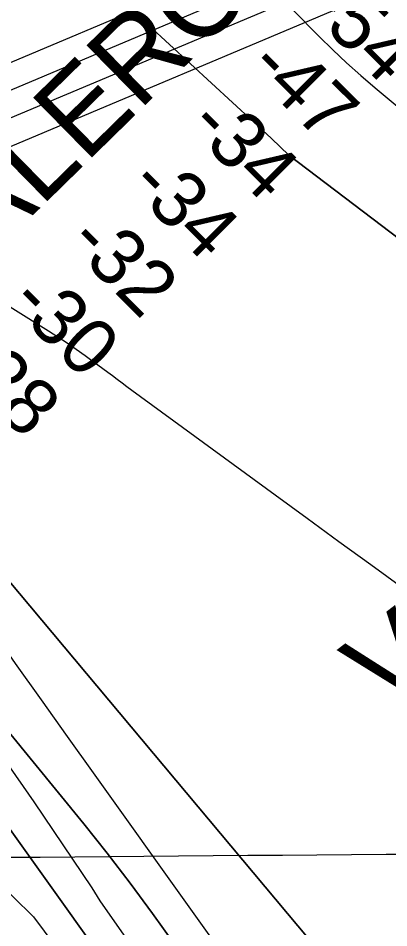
# Model space of a CAD drawing. Extents: x 3568792 to 3606828, y 529143 to 554785.
# Drawn here: x 3574634 to 3575076, y 540537 to 541622 of the extents above; entities that cross this region are included whole.
import ezdxf

# ---------------------------------------------------------------- set-up
doc = ezdxf.new("R2010")
doc.units = 0
for name, color, linetype in [('V-CHAN-NAID', 7, 'Continuous'), ('V-GRID-MAJR', 7, 'Continuous'), ('V-RIVR-EDGE', 7, 'Continuous'), ('V-RIVR-IDEN', 7, 'Continuous'), ('V-RIVR-RANG', 7, 'Continuous'), ('V-TOPO-DPTH', 7, 'Continuous'), ('V-TOPO-MAJR', 7, 'Continuous'), ('V-TOPO-MINR', 7, 'Continuous'), ('V-TOPO-WATR', 7, 'Continuous'), ('V-UTIL-LINE', 7, 'Continuous')]:
    doc.layers.add(name, color=color, linetype=linetype)

msp = doc.modelspace()

# ---------------------------------------------------------------- linework, layer by layer
at = {"layer": 'V-GRID-MAJR'}
msp.add_spline([(3571033, 540592.1), (3576309.2, 540634.7), (3581585.4, 540678.1), (3586861.7, 540722.2), (3592137.9, 540767.1), (3597414.1, 540812.8), (3602690.3, 540859.2)], degree=3, dxfattribs=at)
at = {"layer": 'V-RIVR-EDGE'}
msp.add_lwpolyline([(3573780.4, 541434.6), (3573974.1, 541339.2), (3574007, 541313.3), (3574024.9, 541283.9), (3574050.1, 541242.4), (3574065, 541227.3), (3574083, 541215.9), (3574113.6, 541202.6), (3574132.2, 541184.6), (3574154.9, 541157.5), (3574192, 541117.8), (3574242.9, 541063), (3574278.9, 541032.3), (3574389.6, 540904.8), (3574426.1, 540841.6), (3574512.1, 540673.3), (3574548.7, 540647.4), (3574603.8, 540597.5), (3574652.3, 540549.9), (3574690.6, 540498.8)], dxfattribs=at)
at = {"layer": 'V-TOPO-DPTH'}
for points in [[(3573787.4, 541759.7), (3573800.9, 541751.6), (3573814, 541742.9), (3573826.8, 541733.8), (3573855.9, 541712), (3573858.4, 541710.1), (3573860.9, 541708.1), (3573863.2, 541706.1), (3573865.6, 541704.1), (3573979.8, 541603.2), (3574038.7, 541550), (3574096.8, 541496.2), (3574153.9, 541441.1), (3574210.3, 541385.3), (3574491.4, 541101.3), (3574507.9, 541084.2), (3574524.2, 541066.8), (3574539.9, 541049), (3574555.4, 541031), (3575073.9, 540412.2)], [(3575073.9, 540412.2), (3574555.4, 541031), (3574539.9, 541049), (3574524.2, 541066.8), (3574507.9, 541084.2), (3574491.4, 541101.3), (3574210.3, 541385.3), (3574153.9, 541441.1), (3574096.8, 541496.2), (3574038.7, 541550), (3573979.8, 541603.2), (3573865.6, 541704.1), (3573863.2, 541706.1), (3573860.9, 541708.1), (3573858.4, 541710.1), (3573855.9, 541712), (3573826.8, 541733.8), (3573814, 541742.9), (3573800.9, 541751.6), (3573787.4, 541759.7)], [(3575707.9, 540887.6), (3574956.8, 541458.3), (3574946.3, 541468.4), (3574935.9, 541478.4), (3574925.3, 541488.3), (3574914.7, 541498.2), (3574764.4, 541636.5)], [(3575707.9, 540887.6), (3574956.8, 541458.3), (3574946.3, 541468.4), (3574935.9, 541478.4), (3574925.3, 541488.3), (3574914.7, 541498.2), (3574764.4, 541636.5)], [(3574820.3, 540517.4), (3574794.3, 540554.1), (3574767.7, 540590.3), (3574740.3, 540625.9), (3574712.3, 540661), (3574466.9, 540960.9), (3574455.7, 540974.1), (3574444.2, 540987), (3574432.3, 540999.6), (3574420, 541011.8), (3573923.5, 541492.8), (3573901.3, 541513.8), (3573878.7, 541534.3), (3573855.5, 541554.2), (3573832, 541573.6), (3573807.9, 541592.4), (3573783.6, 541610.9)], [(3573783.6, 541610.9), (3573807.9, 541592.4), (3573832, 541573.6), (3573855.5, 541554.2), (3573878.7, 541534.3), (3573901.3, 541513.8), (3573923.5, 541492.8), (3574420, 541011.8), (3574432.3, 540999.6), (3574444.2, 540987), (3574455.7, 540974.1), (3574466.9, 540960.9), (3574712.3, 540661), (3574740.3, 540625.9), (3574767.7, 540590.3), (3574794.3, 540554.1), (3574820.3, 540517.4)], [(3575499.1, 539427.7), (3574585.6, 540708.3), (3574423.7, 540959.3), (3574423.2, 540960), (3574421.7, 540962.1), (3574420.5, 540963.5), (3574417.8, 540966.1), (3574415.8, 540967.8), (3574412, 540970.8), (3574409.6, 540972.6), (3574407.1, 540974.5), (3574404.7, 540976.4), (3574402.3, 540978.3), (3573997.3, 541293.3), (3573949.2, 541330.6), (3573901.2, 541368), (3573853.2, 541405.3), (3573805.2, 541442.7), (3573758.5, 541479)], [(3574496.9, 541357.5), (3574670.4, 541248.7), (3574681.4, 541241.6), (3574692.4, 541234.4), (3574703.2, 541227), (3574713.9, 541219.4), (3574723.5, 541212.4), (3574729.3, 541208.2), (3574735.1, 541204), (3574740.9, 541199.7), (3574746.6, 541195.4), (3574752.3, 541191.1), (3574758, 541186.8), (3574763.8, 541182.5), (3574769.6, 541178.2), (3574940.4, 541053.1), (3574978.4, 541025.4), (3575016.3, 540997.7), (3575054.4, 540970.1), (3575092.4, 540942.5)], [(3574496.9, 541357.5), (3574670.4, 541248.7), (3574681.4, 541241.6), (3574692.4, 541234.4), (3574703.2, 541227), (3574713.9, 541219.4), (3574723.5, 541212.4), (3574729.3, 541208.2), (3574735.1, 541204), (3574740.9, 541199.7), (3574746.6, 541195.4), (3574752.3, 541191.1), (3574758, 541186.8), (3574763.8, 541182.5), (3574769.6, 541178.2), (3574940.4, 541053.1), (3574978.4, 541025.4), (3575016.3, 540997.7), (3575054.4, 540970.1), (3575092.4, 540942.5)]]:
    msp.add_lwpolyline(points, dxfattribs=at)
at = {"layer": 'V-TOPO-MAJR'}
msp.add_lwpolyline([(3574338.1, 542255.2), (3574488.6, 542107.1), (3574576.2, 542020.5), (3574663.5, 541933.6), (3574750.3, 541846.3), (3574836.9, 541758.7), (3574993, 541599.9), (3575009.1, 541584), (3575025.5, 541568.4), (3575042.4, 541553.4), (3575059.5, 541538.6), (3575150.4, 541462.9)], dxfattribs=at)
at = {"layer": 'V-TOPO-MINR'}
for points in [[(3573787.4, 541759.7), (3573800.9, 541751.6), (3573814, 541742.9), (3573826.8, 541733.8), (3573855.9, 541712), (3573858.4, 541710.1), (3573860.9, 541708.1), (3573863.2, 541706.1), (3573865.6, 541704.1), (3573979.8, 541603.2), (3574038.7, 541550), (3574096.8, 541496.2), (3574153.9, 541441.1), (3574210.3, 541385.3), (3574491.4, 541101.3), (3574507.9, 541084.2), (3574524.2, 541066.8), (3574539.9, 541049), (3574555.4, 541031), (3575073.9, 540412.2)], [(3573789.1, 541665.5), (3573801, 541656.7), (3573812.8, 541647.7), (3573824.3, 541638.3), (3573835.5, 541628.6), (3574362.4, 541162.1), (3574384.9, 541141.8), (3574407.2, 541121.3), (3574429.1, 541100.3), (3574450.7, 541079.1), (3574491.2, 541038.8), (3574493.6, 541036.3), (3574496, 541033.6), (3574516.1, 541009.8), (3574527.1, 540996.4), (3574537.8, 540982.8), (3574548.3, 540968.9), (3574558.4, 540954.8), (3574600, 540895.9), (3574630.8, 540852.3), (3574661.6, 540808.7), (3574692.6, 540765.2), (3574723.5, 540721.7), (3574957.4, 540393.7)], [(3574764.4, 541636.5), (3574914.7, 541498.2), (3574925.3, 541488.3), (3574935.9, 541478.4), (3574946.3, 541468.4), (3574956.8, 541458.3), (3575707.9, 540887.6)], [(3573783.6, 541610.9), (3573807.9, 541592.4), (3573832, 541573.6), (3573855.5, 541554.2), (3573878.7, 541534.3), (3573901.3, 541513.8), (3573923.5, 541492.8), (3574420, 541011.8), (3574432.3, 540999.6), (3574444.2, 540987), (3574455.7, 540974.1), (3574466.9, 540960.9), (3574712.3, 540661), (3574740.3, 540625.9), (3574767.7, 540590.3), (3574794.3, 540554.1), (3574820.3, 540517.4)], [(3573742.8, 541548), (3574058.5, 541307.1), (3574123.9, 541255.4), (3574188.2, 541202.3), (3574250.6, 541147.2), (3574311.9, 541090.7), (3574420.1, 540987.6), (3574426.3, 540981.5), (3574432.3, 540975.2), (3574438.1, 540968.7), (3574443.8, 540962), (3574509, 540881.5), (3574546.5, 540834), (3574583.1, 540785.9), (3574618.4, 540736.8), (3574652.9, 540687.1), (3574722.1, 540584.4), (3574731.5, 540569.2), (3575324.9, 539720.1)], [(3574496.9, 541357.5), (3574670.4, 541248.7), (3574681.4, 541241.6), (3574692.4, 541234.4), (3574703.2, 541227), (3574713.9, 541219.4), (3574723.5, 541212.4), (3574729.3, 541208.2), (3574735.1, 541204), (3574740.9, 541199.7), (3574746.6, 541195.4), (3574752.3, 541191.1), (3574758, 541186.8), (3574763.8, 541182.5), (3574769.6, 541178.2), (3574940.4, 541053.1), (3574978.4, 541025.4), (3575016.3, 540997.7), (3575054.4, 540970.1), (3575092.4, 540942.5)]]:
    msp.add_lwpolyline(points, dxfattribs=at)
at = {"layer": 'V-TOPO-WATR'}
msp.add_lwpolyline([(3573758.5, 541479), (3573805.2, 541442.7), (3573853.2, 541405.3), (3573901.2, 541368), (3573949.2, 541330.6), (3573997.3, 541293.3), (3574402.3, 540978.3), (3574404.7, 540976.4), (3574407.1, 540974.5), (3574409.6, 540972.6), (3574412, 540970.8), (3574415.8, 540967.8), (3574417.8, 540966.1), (3574420.5, 540963.5), (3574421.7, 540962.1), (3574423.2, 540960), (3574423.7, 540959.3), (3574585.6, 540708.3), (3575499.1, 539427.7)], dxfattribs=at)
at = {"layer": 'V-UTIL-LINE'}
for p, q in [((3576409.3, 542322.4), (3573898.7, 541262.1)), ((3576422.9, 542295.1), (3573912.4, 541234.7)), ((3576436.6, 542267.7), (3573926, 541207.4)), ((3576436.6, 542233.5), (3573926, 541173.2))]:
    msp.add_line(p, q, dxfattribs=at)

# ---------------------------------------------------------------- texts
at = {"layer": 'V-CHAN-NAID'}
for s, rotation, p in [('VALERO NO. 2 (125.4) (2)', 44.4365, (3574533.7, 541270.9)), ('VALERO NO. 3 (125.3) (2)', 37.6353, (3575074.1, 540788.6))]:
    msp.add_text(s, height=100, rotation=rotation, dxfattribs=at).set_placement(p)
at = {"layer": 'V-RIVR-IDEN'}
msp.add_text('GOOD HOPE LDG.', height=100, rotation=44.6903, dxfattribs=at).set_placement((3574503.6, 541567))
at = {"layer": 'V-RIVR-RANG'}
for s, p in [('-54', (3574977.2, 541631.7)), ('-47', (3574905.9, 541561.6)), ('-34', (3574834.5, 541491.6)), ('-34', (3574763.7, 541421)), ('-32', (3574690.8, 541352.4)), ('-30', (3574621.3, 541280.5)), ('-28', (3574551.1, 541209.3))]:
    msp.add_text(s, height=67, rotation=315.0632, dxfattribs=at).set_placement(p)

doc.saveas('drawing.dxf')
